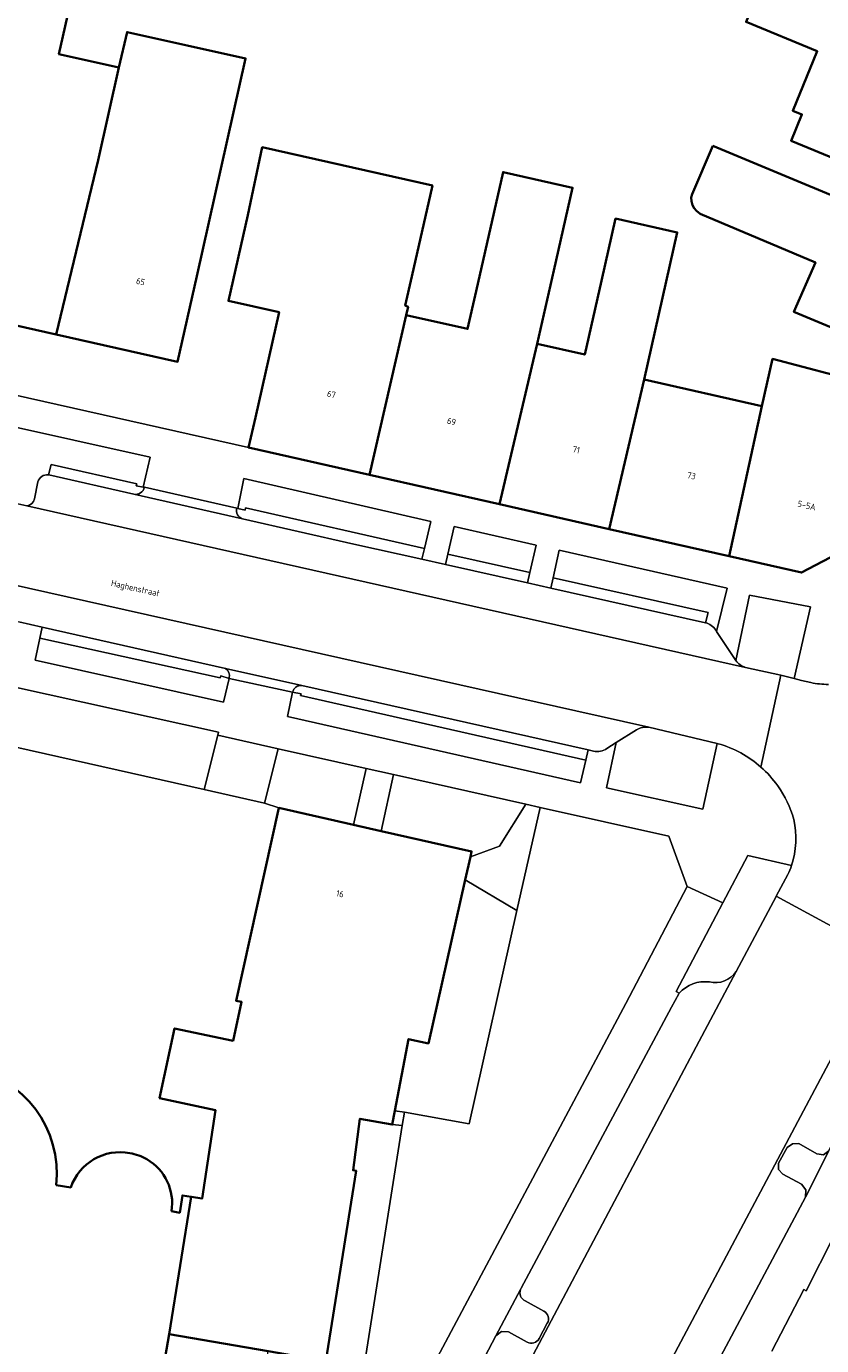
# Model space of a CAD drawing. Header units: metres. Extents: x 197700 to 204338, y 317132 to 325229.
# Tile 781 of 1056: x 203359 to 203404, y 319557 to 319632. Entities that reach past the tile are written whole.
import ezdxf
from ezdxf.enums import TextEntityAlignment as Align

# ---------------------------------------------------------------- set-up
doc = ezdxf.new("R2010")
doc.units = ezdxf.units.M
for name, color, linetype, lineweight in [('B-WE-GR-BEPLANTING_CULTUUR_BODEMBEDEKKER-GV', 90, 'Continuous', 18), ('B-WE-GR-BEPLANTING_CULTUUR_HEESTERS-GV', 90, 'Continuous', 18), ('B-WE-GR-BEPLANTING_CULTUUR_ROOS-GV', 90, 'Continuous', 18), ('B-WE-OG-BEBOUWING-GV', 7, 'Continuous', 35), ('B-WE-OG-BEBOUWING-T18', 10, 'Continuous', 18), ('B-WE-OG-TERREIN_CULTUURSCHEIDING-GV', 7, 'Continuous', 18), ('B-WE-OG-TERREIN_ERF-GV', 7, 'Continuous', 18), ('B-WE-OG-TOPOGRAFIE-T18', 10, 'Continuous', 18), ('B-WE-VH-VERHARDING_ASFALT-GV', 252, 'Continuous', 18), ('B-WE-VH-VERHARDING_BETONSTRAATSTEEN-GV', 252, 'Continuous', 18), ('B-WE-VH-VERHARDING_OPEN-GV', 252, 'Continuous', 18), ('B-WE-VH-VERHARDING_STRAATBAKSTEEN-GV', 252, 'Continuous', 18), ('B-WE-VH-VERHARDING_TEGEL-GV', 252, 'Continuous', 18)]:
    doc.layers.add(name, color=color, linetype=linetype, lineweight=lineweight)
doc.styles.add('NLCS-ISO-M200-T18', font='NLCS-ISO.ttf', dxfattribs={"height": 0.36})

msp = doc.modelspace()

# ---------------------------------------------------------------- linework, layer by layer
at = {"layer": 'B-WE-GR-BEPLANTING_CULTUUR_BODEMBEDEKKER-GV'}
for points in [[(203339.958, 319595.203), (203368.965, 319588.702), (203369.746, 319591.784), (203369.786, 319591.957), (203340.469, 319598.438)], [(203403.217, 319565.467), (203404.55, 319568.104), (203404.246, 319567.887), (203403.877, 319567.94), (203402.85, 319568.524), (203402.477, 319568.516), (203402.179, 319568.295), (203401.693, 319567.398), (203401.687, 319567.035), (203401.94, 319566.775), (203402.999, 319566.208), (203403.244, 319565.877)]]:
    msp.add_lwpolyline(points, close=True, dxfattribs=at)
for points in [[(203386.994, 319560.207), (203385.587, 319557.564)], [(203388.324, 319558.976), (203387.253, 319559.562)], [(203388.04, 319557.408), (203388.513, 319558.282)], [(203385.587, 319557.564), (203385.899, 319557.816), (203386.3, 319557.803), (203387.364, 319557.206)]]:
    msp.add_lwpolyline(points, dxfattribs=at)
for points in [[(203387.253, 319559.562, -0.420251), (203386.994, 319560.207)], [(203388.513, 319558.282, 0.421537), (203388.324, 319558.976)], [(203387.364, 319557.206, 0.417052), (203388.04, 319557.408)]]:
    msp.add_lwpolyline(points, format="xyb", dxfattribs=at)
at = {"layer": 'B-WE-GR-BEPLANTING_CULTUUR_HEESTERS-GV'}
for points in [[(203402.425, 319584.367), (203399.933, 319584.925), (203398.518, 319582.239)], [(203399.27, 319578.318), (203399.423, 319578.605), (203401.553, 319582.599), (203401.558, 319582.608), (203402.091, 319583.606), (203402.218, 319583.844)], [(203398.518, 319582.239), (203395.853, 319577.182), (203396.019, 319577.083)]]:
    msp.add_lwpolyline(points, dxfattribs=at)
for points in [[(203402.218, 319583.844, 0.028068), (203402.425, 319584.367)], [(203397.753, 319577.727, 0.307191), (203399.27, 319578.318)], [(203396.019, 319577.083, -0.251717), (203397.753, 319577.727)]]:
    msp.add_lwpolyline(points, format="xyb", dxfattribs=at)
msp.add_lwpolyline([(203379.826, 319570.384), (203380.37, 319570.312), (203384.069, 319569.643), (203386.785, 319581.795), (203383.838, 319583.548), (203381.737, 319574.228), (203380.605, 319574.474)], close=True, dxfattribs=at)
at = {"layer": 'B-WE-GR-BEPLANTING_CULTUUR_ROOS-GV'}
for points in [[(203401.813, 319595.2), (203402.57, 319595.016), (203403.499, 319599.1), (203400.036, 319599.775), (203399.255, 319596.04)], [(203399.802, 319595.652), (203401.813, 319595.2)], [(203393.591, 319592.093), (203392.434, 319591.367), (203391.89, 319588.78), (203397.368, 319587.565), (203398.199, 319591.316), (203394.295, 319592.248)]]:
    msp.add_lwpolyline(points, dxfattribs=at)
for points in [[(203399.255, 319596.04, 0.173152), (203399.802, 319595.652)], [(203394.295, 319592.248, 0.158736), (203393.591, 319592.093)]]:
    msp.add_lwpolyline(points, format="xyb", dxfattribs=at)
msp.add_lwpolyline([(203384.131, 319584.85), (203383.838, 319583.548), (203386.785, 319581.795), (203388.1, 319587.677), (203387.295, 319587.857), (203385.787, 319585.465)], close=True, dxfattribs=at)
at = {"layer": 'B-WE-OG-BEBOUWING-GV'}
for points in [[(203414.601, 319631.276), (203405.686, 319635.016), (203405.759, 319635.194), (203401.667, 319636.876), (203399.837, 319632.423), (203403.893, 319630.756), (203402.501, 319627.37), (203403.017, 319627.158), (203402.399, 319625.653), (203407.698, 319623.475), (203408.463, 319625.336), (203412.171, 319623.782), (203413.632, 319627.268), (203413.074, 319627.621)], [(203360.526, 319614.614), (203362.926, 319624.556), (203364.092, 319629.826), (203360.688, 319630.59), (203361.271, 319633.188), (203357.84, 319633.972), (203357.732, 319633.379), (203354.951, 319620.989), (203353.856, 319616.111)], [(203367.988, 319631.091), (203364.571, 319631.847), (203364.092, 319629.826), (203362.926, 319624.556), (203360.526, 319614.614), (203367.446, 319613.061), (203368.541, 319617.94), (203371.326, 319630.352)], [(203378.386, 319606.619), (203380.475, 319615.727), (203380.581, 319616.197), (203380.42, 319616.263), (203380.794, 319617.919), (203381.964, 319623.098), (203372.274, 319625.287), (203371.449, 319621.413), (203370.346, 319616.536), (203373.234, 319615.883), (203371.879, 319609.893), (203371.491, 319608.178)], [(203397.935, 319625.369), (203396.764, 319622.619), (203396.715, 319622.423), (203396.72, 319622.217), (203396.783, 319621.996), (203396.889, 319621.823), (203397.015, 319621.669), (203397.229, 319621.5), (203403.793, 319618.727), (203402.567, 319615.908), (203406.533, 319614.259), (203411.15, 319612.339), (203413.822, 319618.763), (203409.205, 319620.683)], [(203378.386, 319606.619), (203385.785, 319604.945), (203387.942, 319614.09), (203388.887, 319618.273), (203389.951, 319622.982), (203385.992, 319623.876), (203384.459, 319617.091), (203383.972, 319614.937), (203380.475, 319615.727)], [(203391.598, 319617.671), (203390.651, 319613.478), (203387.942, 319614.09), (203385.785, 319604.945), (203392.038, 319603.531), (203394.029, 319612.053), (203395.921, 319620.43), (203392.401, 319621.225)], [(203400.743, 319610.536), (203398.866, 319601.986), (203402.992, 319601.053), (203407.453, 319603.391), (203408.493, 319605.895), (203410.318, 319610.29), (203406.522, 319611.866), (203401.351, 319613.229)], [(203400.743, 319610.536), (203394.029, 319612.053), (203392.038, 319603.531), (203398.866, 319601.986)], [(203383.838, 319583.548), (203384.131, 319584.85), (203384.203, 319585.168), (203379.054, 319586.326), (203377.472, 319586.682), (203373.212, 319587.641), (203370.782, 319576.658), (203371.095, 319576.589), (203370.613, 319574.378), (203367.281, 319575.079), (203366.427, 319571.113), (203369.604, 319570.428), (203368.847, 319565.386), (203368.226, 319565.489), (203366.969, 319557.658), (203372.608, 319556.685), (203375.887, 319556.119), (203377.628, 319566.965), (203377.447, 319567), (203377.832, 319569.932), (203379.677, 319569.602), (203379.826, 319570.384), (203380.605, 319574.474), (203381.737, 319574.228)]]:
    msp.add_lwpolyline(points, close=True, dxfattribs=at)
for points in [[(203360.525, 319566.152, 0.396616), (203355.572, 319572.81)], [(203364.729, 319567.979, 0.372878), (203361.363, 319566.021)], [(203365.704, 319567.628, 0.090942), (203364.729, 319567.979)], [(203367.098, 319564.666, 0.31184), (203365.704, 319567.628)]]:
    msp.add_lwpolyline(points, format="xyb", dxfattribs=at)
for points in [[(203355.311, 319533.41), (203361.333, 319532.464), (203361.655, 319534.59), (203363.154, 319534.36), (203363.168, 319534.446), (203363.745, 319537.956), (203362.243, 319538.189), (203363.331, 319544.858), (203364.867, 319544.606), (203365.624, 319549.085), (203366.981, 319548.851), (203367.708, 319553.39), (203366.259, 319553.62), (203366.527, 319555.143), (203366.661, 319555.907), (203366.969, 319557.658), (203368.226, 319565.489), (203367.724, 319565.572), (203367.572, 319564.584), (203367.098, 319564.666)], [(203361.363, 319566.021), (203360.525, 319566.152)]]:
    msp.add_lwpolyline(points, dxfattribs=at)
at = {"layer": 'B-WE-OG-TERREIN_CULTUURSCHEIDING-GV'}
for points in [[(203365.483, 319605.928), (203365.886, 319607.629), (203352.827, 319610.54), (203352.45, 319608.826), (203352.829, 319608.739), (203352.846, 319608.834), (203357.739, 319607.72), (203357.601, 319607.178), (203357.624, 319607.173)], [(203360.087, 319606.622), (203360.239, 319607.21), (203365.12, 319606.107), (203365.098, 319606.005), (203365.483, 319605.928)], [(203359.288, 319605.256), (203359.493, 319606.224)], [(203358.012, 319605.049), (203358.851, 319604.861)], [(203398.107, 319597.773), (203398.159, 319597.695), (203398.761, 319600.168), (203389.189, 319602.322), (203388.842, 319600.747), (203397.681, 319598.773), (203397.524, 319598.198)]]:
    msp.add_lwpolyline(points, dxfattribs=at)
for points in [[(203359.493, 319606.224, -0.380917), (203360.087, 319606.622)], [(203358.851, 319604.861, 0.355959), (203359.288, 319605.256)], [(203397.524, 319598.198, -0.198816), (203398.107, 319597.773)]]:
    msp.add_lwpolyline(points, format="xyb", dxfattribs=at)
for points in [[(203381.512, 319602.418), (203381.872, 319603.968), (203371.228, 319606.406), (203370.889, 319604.707), (203371.293, 319604.614), (203371.323, 319604.735)], [(203382.845, 319602.101), (203387.525, 319601.058), (203387.876, 319602.615), (203383.21, 319603.679)], [(203370.381, 319595.026), (203369.906, 319595.162), (203369.874, 319595.052), (203359.609, 319597.321), (203359.341, 319596.071), (203370.06, 319593.674)], [(203390.706, 319590.367), (203374.459, 319594.043), (203374.485, 319594.145), (203374.002, 319594.238), (203373.705, 319592.852), (203390.409, 319589.081)], [(203380.37, 319570.312), (203380.246, 319569.543), (203378.109, 319556.085), (203381.788, 319555.463), (203392.978, 319576.511), (203396.475, 319583.166), (203395.43, 319586.037), (203388.1, 319587.677), (203386.785, 319581.795), (203384.069, 319569.643)]]:
    msp.add_lwpolyline(points, close=True, dxfattribs=at)
at = {"layer": 'B-WE-OG-TERREIN_ERF-GV'}
for points in [[(203413.575, 319640.089), (203418.191, 319638.165), (203416.738, 319634.68), (203416.129, 319634.934), (203414.601, 319631.276), (203413.074, 319627.621), (203413.632, 319627.268), (203412.171, 319623.782), (203408.463, 319625.336), (203407.698, 319623.475), (203402.399, 319625.653), (203403.017, 319627.158), (203402.501, 319627.37), (203403.893, 319630.756), (203399.837, 319632.423), (203401.667, 319636.876), (203405.759, 319635.194), (203408.62, 319642.154)], [(203364.571, 319631.847), (203367.988, 319631.091), (203371.326, 319630.352), (203368.541, 319617.94), (203367.446, 319613.061), (203360.526, 319614.614), (203353.856, 319616.111), (203354.951, 319620.989), (203357.732, 319633.379), (203357.84, 319633.972), (203361.271, 319633.188), (203360.688, 319630.59), (203364.092, 319629.826)], [(203368.965, 319588.702), (203372.402, 319587.913), (203373.174, 319591.017), (203369.746, 319591.784)], [(203372.402, 319587.913), (203373.212, 319587.641), (203377.472, 319586.682), (203378.19, 319589.895), (203373.174, 319591.017)], [(203379.054, 319586.326), (203384.203, 319585.168), (203384.131, 319584.85), (203385.787, 319585.465), (203387.295, 319587.857), (203379.749, 319589.546)], [(203379.677, 319569.602), (203380.246, 319569.543), (203380.37, 319570.312), (203379.826, 319570.384)], [(203366.661, 319555.907), (203372.309, 319554.991), (203372.608, 319556.685), (203366.969, 319557.658)]]:
    msp.add_lwpolyline(points, close=True, dxfattribs=at)
for points in [[(203324.65, 319618.704), (203371.491, 319608.178), (203371.879, 319609.893), (203373.234, 319615.883), (203370.346, 319616.536), (203371.449, 319621.413), (203372.274, 319625.287), (203381.964, 319623.098), (203380.794, 319617.919), (203380.42, 319616.263), (203380.581, 319616.197), (203380.475, 319615.727), (203383.972, 319614.937), (203384.459, 319617.091), (203385.992, 319623.876), (203389.951, 319622.982), (203388.887, 319618.273), (203387.942, 319614.09), (203390.651, 319613.478), (203391.598, 319617.671), (203392.401, 319621.225), (203395.921, 319620.43), (203394.029, 319612.053), (203400.743, 319610.536), (203401.351, 319613.229), (203406.522, 319611.866)], [(203406.533, 319614.259), (203402.567, 319615.908), (203403.793, 319618.727), (203397.229, 319621.5), (203397.015, 319621.669), (203396.889, 319621.823), (203396.783, 319621.996), (203396.72, 319622.217), (203396.715, 319622.423), (203396.764, 319622.619), (203397.935, 319625.369), (203409.205, 319620.683)], [(203372.402, 319587.913), (203368.965, 319588.702), (203339.958, 319595.203), (203335.881, 319569.387), (203341.29, 319568.59), (203341.308, 319568.779), (203341.94, 319568.722)], [(203367.098, 319564.666), (203367.572, 319564.584), (203367.724, 319565.572), (203368.226, 319565.489), (203368.847, 319565.386), (203369.604, 319570.428), (203366.427, 319571.113), (203367.281, 319575.079), (203370.613, 319574.378), (203371.095, 319576.589), (203370.782, 319576.658), (203373.212, 319587.641), (203372.402, 319587.913)], [(203360.525, 319566.152), (203361.363, 319566.021)], [(203413.88, 319554.75), (203415.428, 319557.721), (203404.84, 319563.24), (203403.266, 319560.135), (203403.123, 319560.213), (203401.311, 319556.696)]]:
    msp.add_lwpolyline(points, dxfattribs=at)
for points in [[(203355.572, 319572.81, -0.396616), (203360.525, 319566.152)], [(203361.363, 319566.021, -0.372878), (203364.729, 319567.979)], [(203364.729, 319567.979, -0.090942), (203365.704, 319567.628)], [(203365.704, 319567.628, -0.31184), (203367.098, 319564.666)]]:
    msp.add_lwpolyline(points, format="xyb", dxfattribs=at)
at = {"layer": 'B-WE-VH-VERHARDING_ASFALT-GV'}
msp.add_lwpolyline([(203385.987, 319553.226), (203392.233, 319549.898), (203404.41, 319572.817), (203407.281, 319578.211), (203407.762, 319579.114), (203407.816, 319579.217), (203401.558, 319582.608), (203401.553, 319582.599), (203399.423, 319578.605), (203399.27, 319578.318), (203396.986, 319574.037)], close=True, dxfattribs=at)
at = {"layer": 'B-WE-VH-VERHARDING_BETONSTRAATSTEEN-GV'}
for points in [[(203387.364, 319557.206), (203386.3, 319557.803), (203385.899, 319557.816), (203385.587, 319557.564), (203383.884, 319554.346), (203385.987, 319553.226), (203396.986, 319574.037), (203399.27, 319578.318)], [(203396.019, 319577.083), (203396.003, 319577.049), (203395.595, 319576.287), (203387.033, 319560.28), (203386.994, 319560.207)], [(203387.253, 319559.562), (203388.324, 319558.976)], [(203388.513, 319558.282), (203388.04, 319557.408)]]:
    msp.add_lwpolyline(points, dxfattribs=at)
for points in [[(203399.27, 319578.318, -0.307191), (203397.753, 319577.727)], [(203397.753, 319577.727, 0.251717), (203396.019, 319577.083)], [(203386.994, 319560.207, 0.420251), (203387.253, 319559.562)], [(203388.324, 319558.976, -0.421537), (203388.513, 319558.282)], [(203388.04, 319557.408, -0.417052), (203387.364, 319557.206)]]:
    msp.add_lwpolyline(points, format="xyb", dxfattribs=at)
msp.add_lwpolyline([(203403.217, 319565.467), (203403.244, 319565.877), (203402.999, 319566.208), (203401.94, 319566.775), (203401.687, 319567.035), (203401.693, 319567.398), (203402.179, 319568.295), (203402.477, 319568.516), (203402.85, 319568.524), (203403.877, 319567.94), (203404.246, 319567.887), (203404.55, 319568.104), (203404.597, 319568.196), (203407.57, 319573.815), (203407.775, 319574.541), (203407.708, 319575.294), (203407.21, 319576.829), (203407.128, 319577.493), (203407.281, 319578.211), (203404.41, 319572.817), (203392.233, 319549.898), (203394.334, 319548.778)], close=True, dxfattribs=at)
at = {"layer": 'B-WE-VH-VERHARDING_OPEN-GV'}
msp.add_lwpolyline([(203377.472, 319586.682), (203379.054, 319586.326), (203379.749, 319589.546), (203378.19, 319589.895)], close=True, dxfattribs=at)
at = {"layer": 'B-WE-VH-VERHARDING_STRAATBAKSTEEN-GV'}
for points in [[(203371.491, 319608.178), (203324.65, 319618.704)], [(203358.012, 319605.049), (203340.608, 319608.963), (203339.349, 319609.246), (203330.035, 319611.34), (203326.705, 319612.089), (203324.117, 319612.671), (203323.341, 319608.144), (203390.14, 319593.173), (203394.295, 319592.248), (203398.199, 319591.316), (203398.246, 319591.305)], [(203352.827, 319610.54), (203365.886, 319607.629), (203365.483, 319605.928), (203365.557, 319605.913), (203370.821, 319604.723), (203370.889, 319604.707), (203371.228, 319606.406), (203381.872, 319603.968), (203381.512, 319602.418), (203381.37, 319601.809), (203382.708, 319601.509), (203382.845, 319602.101), (203383.21, 319603.679), (203387.876, 319602.615), (203387.525, 319601.058), (203387.391, 319600.463), (203388.714, 319600.167), (203388.842, 319600.747), (203389.189, 319602.322), (203398.761, 319600.168), (203398.159, 319597.695), (203399.214, 319596.1), (203399.255, 319596.04), (203400.036, 319599.775), (203403.499, 319599.1), (203402.57, 319595.016), (203402.992, 319594.913), (203403.528, 319594.782)], [(203394.295, 319592.248), (203390.14, 319593.173), (203323.341, 319608.144), (203322.007, 319608.443)], [(203410.571, 319605.067), (203408.493, 319605.895), (203407.453, 319603.391), (203402.992, 319601.053), (203398.866, 319601.986), (203392.038, 319603.531), (203385.785, 319604.945), (203378.386, 319606.619), (203371.491, 319608.178)], [(203359.493, 319606.224), (203359.288, 319605.256)], [(203397.524, 319598.198), (203388.714, 319600.167), (203387.391, 319600.463), (203382.708, 319601.509), (203381.37, 319601.809), (203377.484, 319602.677), (203371.154, 319604.113), (203364.955, 319605.519), (203360.115, 319606.617), (203360.087, 319606.622)], [(203324.165, 319605.959), (203324.216, 319605.943), (203324.269, 319605.929), (203334.712, 319603.579), (203336.062, 319603.275), (203346.578, 319600.908), (203347.925, 319600.605), (203358.41, 319598.245), (203359.742, 319597.945), (203370.175, 319595.597), (203374.526, 319594.618), (203390.839, 319590.947), (203391.144, 319590.878)], [(203364.955, 319605.519), (203371.154, 319604.113)], [(203370.821, 319604.723), (203365.557, 319605.913)], [(203400.681, 319589.972), (203401.813, 319595.2), (203399.802, 319595.652), (203358.851, 319604.861), (203358.012, 319605.049)], [(203358.851, 319604.861), (203399.802, 319595.652)], [(203312.27, 319602.38), (203312.749, 319599.544), (203316.175, 319600.135), (203318.074, 319600.491), (203318.034, 319600.724), (203319.811, 319602.739), (203319.847, 319602.78), (203320.028, 319602.985), (203332.416, 319600.224), (203335.521, 319599.532), (203337.216, 319599.157), (203340.469, 319598.438), (203369.786, 319591.957), (203369.746, 319591.784), (203373.174, 319591.017), (203378.19, 319589.895), (203379.749, 319589.546), (203387.295, 319587.857)], [(203391.144, 319590.878), (203390.839, 319590.947), (203390.706, 319590.367), (203390.409, 319589.081), (203373.705, 319592.852), (203374.002, 319594.238), (203370.381, 319595.026), (203370.06, 319593.674), (203359.341, 319596.071), (203359.609, 319597.321), (203359.742, 319597.945), (203358.41, 319598.245)], [(203399.255, 319596.04), (203399.214, 319596.1), (203398.159, 319597.695), (203398.107, 319597.773)], [(203374.526, 319594.618), (203370.175, 319595.597)], [(203370.39, 319595.063), (203370.381, 319595.026), (203374.002, 319594.238)], [(203403.528, 319594.782), (203402.992, 319594.913), (203402.57, 319595.016), (203401.813, 319595.2), (203400.681, 319589.972)], [(203391.906, 319591.036), (203392.434, 319591.367), (203393.591, 319592.093)], [(203398.246, 319591.305), (203398.199, 319591.316), (203397.368, 319587.565), (203391.89, 319588.78), (203392.434, 319591.367), (203391.906, 319591.036)], [(203387.295, 319587.857), (203388.1, 319587.677), (203395.43, 319586.037), (203396.475, 319583.166), (203398.518, 319582.239), (203399.933, 319584.925), (203402.425, 319584.367)], [(203402.218, 319583.844), (203402.091, 319583.606), (203401.558, 319582.608), (203407.816, 319579.217), (203408.347, 319580.238), (203408.874, 319581.251), (203409.639, 319582.721), (203409.708, 319582.854), (203410.159, 319583.721)]]:
    msp.add_lwpolyline(points, dxfattribs=at)
for points in [[(203360.087, 319606.622, 0.380917), (203359.493, 319606.224)], [(203365.557, 319605.913, -0.423269), (203364.955, 319605.519)], [(203359.288, 319605.256, -0.355959), (203358.851, 319604.861)], [(203371.154, 319604.113, -0.399064), (203370.821, 319604.723)], [(203398.107, 319597.773, 0.198816), (203397.524, 319598.198)], [(203370.175, 319595.597, -0.306787), (203370.39, 319595.063)], [(203399.802, 319595.652, -0.173152), (203399.255, 319596.04)], [(203374.002, 319594.238, -0.38437), (203374.526, 319594.618)], [(203404.527, 319594.675, -0.037572), (203403.528, 319594.782)], [(203403.528, 319594.782, 0.037572), (203404.527, 319594.675)], [(203393.591, 319592.093, -0.158736), (203394.295, 319592.248)], [(203398.246, 319591.305, -0.112097), (203400.681, 319589.972)], [(203400.681, 319589.972, 0.112097), (203398.246, 319591.305)], [(203391.144, 319590.878, 0.206114), (203391.906, 319591.036)], [(203391.906, 319591.036, -0.206114), (203391.144, 319590.878)], [(203400.681, 319589.972, -0.057965), (203401.642, 319588.903)], [(203401.642, 319588.903, 0.057965), (203400.681, 319589.972)], [(203401.642, 319588.903, -0.085349), (203402.56, 319586.99)], [(203402.56, 319586.99, 0.085349), (203401.642, 319588.903)], [(203402.56, 319586.99, -0.134674), (203402.425, 319584.367)], [(203402.425, 319584.367, 0.134674), (203402.56, 319586.99)], [(203402.425, 319584.367, -0.028068), (203402.218, 319583.844)]]:
    msp.add_lwpolyline(points, format="xyb", dxfattribs=at)
at = {"layer": 'B-WE-VH-VERHARDING_TEGEL-GV'}
for points in [[(203365.557, 319605.913), (203365.483, 319605.928), (203365.098, 319606.005), (203365.12, 319606.107), (203360.239, 319607.21), (203360.087, 319606.622), (203360.115, 319606.617), (203364.955, 319605.519)], [(203371.154, 319604.113), (203377.484, 319602.677), (203381.37, 319601.809), (203381.512, 319602.418), (203371.323, 319604.735), (203371.293, 319604.614), (203370.889, 319604.707), (203370.821, 319604.723)], [(203370.175, 319595.597), (203359.742, 319597.945), (203359.609, 319597.321)], [(203359.609, 319597.321), (203369.874, 319595.052), (203369.906, 319595.162), (203370.381, 319595.026), (203370.39, 319595.063)], [(203374.002, 319594.238), (203374.485, 319594.145), (203374.459, 319594.043), (203390.706, 319590.367), (203390.839, 319590.947)], [(203390.839, 319590.947), (203374.526, 319594.618)], [(203358.114, 319512.986), (203360.317, 319515.509), (203364.06, 319520.05), (203367.386, 319524.623), (203369.795, 319528.342), (203372.081, 319532.14), (203373.407, 319534.546), (203373.423, 319534.579), (203373.44, 319534.608), (203374.801, 319537.186), (203383.884, 319554.346), (203381.788, 319555.463), (203378.109, 319556.085), (203380.246, 319569.543), (203379.677, 319569.602), (203377.832, 319569.932), (203377.447, 319567), (203377.628, 319566.965), (203375.887, 319556.119), (203372.608, 319556.685)], [(203404.55, 319568.104), (203403.217, 319565.467), (203394.334, 319548.778)], [(203401.311, 319556.696), (203403.123, 319560.213), (203403.266, 319560.135), (203404.84, 319563.24)]]:
    msp.add_lwpolyline(points, dxfattribs=at)
for points in [[(203364.955, 319605.519, 0.423269), (203365.557, 319605.913)], [(203370.821, 319604.723, 0.399064), (203371.154, 319604.113)], [(203370.39, 319595.063, 0.306787), (203370.175, 319595.597)], [(203374.526, 319594.618, 0.38437), (203374.002, 319594.238)]]:
    msp.add_lwpolyline(points, format="xyb", dxfattribs=at)
for points in [[(203387.391, 319600.463), (203387.525, 319601.058), (203382.845, 319602.101), (203382.708, 319601.509)], [(203388.842, 319600.747), (203388.714, 319600.167), (203397.524, 319598.198), (203397.681, 319598.773)], [(203383.884, 319554.346), (203385.587, 319557.564), (203386.994, 319560.207), (203387.033, 319560.28), (203395.595, 319576.287), (203396.003, 319577.049), (203396.019, 319577.083), (203395.853, 319577.182), (203398.518, 319582.239), (203396.475, 319583.166), (203392.978, 319576.511), (203381.788, 319555.463)]]:
    msp.add_lwpolyline(points, close=True, dxfattribs=at)

# ---------------------------------------------------------------- texts
at = {"layer": 'B-WE-OG-BEBOUWING-T18', "style": 'NLCS-ISO-M200-T18'}
for s, rotation, p in [('65', 347.4, (203365.341, 319617.633)), ('67', 347.3, (203376.213, 319611.211)), ('69', 347.3, (203383.057, 319609.663)), ('71', 347.3, (203390.161, 319608.056)), ('73', 347.3, (203396.724, 319606.572)), ('5-5A', 347.3, (203403.293, 319604.878)), ('16', 347.4, (203376.705, 319582.754))]:
    msp.add_text(s, height=0.36, rotation=rotation, dxfattribs=at).set_placement(p, align=Align.MIDDLE)
at = {"layer": 'B-WE-OG-TOPOGRAFIE-T18', "style": 'NLCS-ISO-M200-T18'}
msp.add_text('Haghenstraat', height=0.36, rotation=347.3, dxfattribs=at).set_placement((203365.035, 319600.113), align=Align.MIDDLE)

doc.saveas('drawing.dxf')
